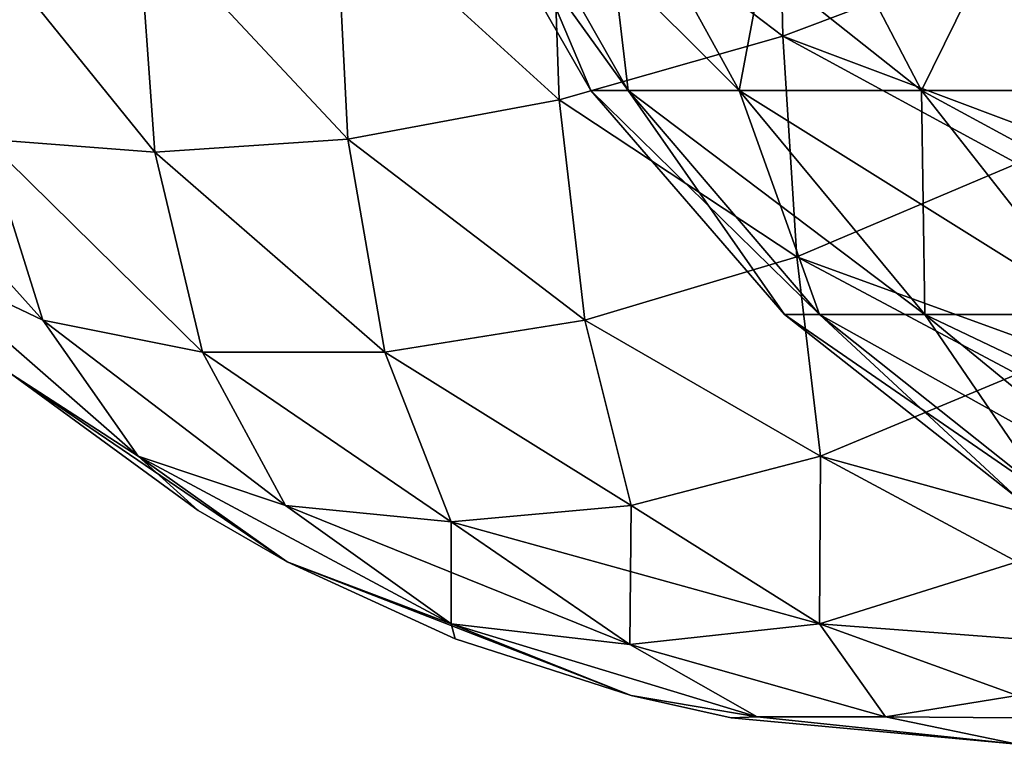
# Model space of a CAD drawing. Header units: millimetres. Extents: x -125 to 125, y -4 to 54.
# Tile 262 of 612: x -41.363 to -41.046, y -3.1 to -2.866. Entities that reach past the tile are written whole.
import ezdxf

# ---------------------------------------------------------------- set-up
doc = ezdxf.new("R2010")
doc.units = ezdxf.units.MM
doc.header["$LTSCALE"] = 65.185185
for name, color, linetype in [('255', 7, 'CONTINUOUS'), ('256', 7, 'CONTINUOUS'), ('257', 7, 'CONTINUOUS'), ('278', 7, 'CONTINUOUS'), ('279', 7, 'CONTINUOUS'), ('280', 7, 'CONTINUOUS'), ('315', 7, 'CONTINUOUS'), ('316', 7, 'CONTINUOUS'), ('317', 7, 'CONTINUOUS'), ('318', 7, 'CONTINUOUS')]:
    doc.layers.add(name, color=color, linetype=linetype)

msp = doc.modelspace()

# ---------------------------------------------------------------- linework, layer by layer
at = {"layer": '255', "color": 7, "linetype": 'Continuous'}
for points in [[(-41.11898, -2.79757, 122.70914), (-41.11742, -2.87162, 122.749), (-41.1922, -2.81478, 122.73618), (-41.11898, -2.79757, 122.70914)], [(-41.04183, -2.84315, 122.72503), (-41.11742, -2.87162, 122.749), (-41.11898, -2.79757, 122.70914), (-41.04183, -2.84315, 122.72503)], [(-41.1922, -2.81478, 122.73618), (-41.18954, -2.89223, 122.78406), (-41.26157, -2.82651, 122.7741), (-41.1922, -2.81478, 122.73618)], [(-41.11742, -2.87162, 122.749), (-41.18954, -2.89223, 122.78406), (-41.1922, -2.81478, 122.73618), (-41.11742, -2.87162, 122.749)], [(-41.26157, -2.82651, 122.7741), (-41.25761, -2.90482, 122.82947), (-41.32532, -2.83245, 122.82193), (-41.26157, -2.82651, 122.7741)], [(-41.18954, -2.89223, 122.78406), (-41.25761, -2.90482, 122.82947), (-41.26157, -2.82651, 122.7741), (-41.18954, -2.89223, 122.78406)], [(-41.32532, -2.83245, 122.82193), (-41.31976, -2.90906, 122.88401), (-41.38184, -2.83245, 122.87844), (-41.32532, -2.83245, 122.82193)], [(-41.31976, -2.90906, 122.88401), (-41.37429, -2.90482, 122.94616), (-41.38184, -2.83245, 122.87844), (-41.31976, -2.90906, 122.88401)], [(-41.25761, -2.90482, 122.82947), (-41.31976, -2.90906, 122.88401), (-41.32532, -2.83245, 122.82193), (-41.25761, -2.90482, 122.82947)], [(-41.04183, -2.84315, 122.72503), (-41.04183, -2.91275, 122.77182), (-41.11742, -2.87162, 122.749), (-41.04183, -2.84315, 122.72503)], [(-41.11742, -2.87162, 122.749), (-41.11293, -2.94282, 122.80497), (-41.18954, -2.89223, 122.78406), (-41.11742, -2.87162, 122.749)], [(-41.04183, -2.91275, 122.77182), (-41.11293, -2.94282, 122.80497), (-41.11742, -2.87162, 122.749), (-41.04183, -2.91275, 122.77182)], [(-41.37429, -2.90482, 122.94616), (-41.35595, -2.96319, 123.02255), (-41.4197, -2.89223, 123.01422), (-41.37429, -2.90482, 122.94616)], [(-41.35595, -2.96319, 123.02255), (-41.3988, -2.94282, 123.09083), (-41.4197, -2.89223, 123.01422), (-41.35595, -2.96319, 123.02255)], [(-41.18954, -2.89223, 122.78406), (-41.18121, -2.96319, 122.84781), (-41.25761, -2.90482, 122.82947), (-41.18954, -2.89223, 122.78406)], [(-41.11293, -2.94282, 122.80497), (-41.18121, -2.96319, 122.84781), (-41.18954, -2.89223, 122.78406), (-41.11293, -2.94282, 122.80497)], [(-41.31976, -2.90906, 122.88401), (-41.30442, -2.97351, 122.95813), (-41.37429, -2.90482, 122.94616), (-41.31976, -2.90906, 122.88401)], [(-41.30442, -2.97351, 122.95813), (-41.35595, -2.96319, 123.02255), (-41.37429, -2.90482, 122.94616), (-41.30442, -2.97351, 122.95813)], [(-41.25761, -2.90482, 122.82947), (-41.24563, -2.97351, 122.89934), (-41.31976, -2.90906, 122.88401), (-41.25761, -2.90482, 122.82947)], [(-41.18121, -2.96319, 122.84781), (-41.24563, -2.97351, 122.89934), (-41.25761, -2.90482, 122.82947), (-41.18121, -2.96319, 122.84781)], [(-41.24563, -2.97351, 122.89934), (-41.30442, -2.97351, 122.95813), (-41.31976, -2.90906, 122.88401), (-41.24563, -2.97351, 122.89934)], [(-41.04183, -2.91275, 122.77182), (-41.04183, -2.98068, 122.83776), (-41.11293, -2.94282, 122.80497), (-41.04183, -2.91275, 122.77182)], [(-41.35595, -2.96319, 123.02255), (-41.3252, -3.00704, 123.09854), (-41.3988, -2.94282, 123.09083), (-41.35595, -2.96319, 123.02255)], [(-41.3252, -3.00704, 123.09854), (-41.366, -2.98068, 123.16193), (-41.3988, -2.94282, 123.09083), (-41.3252, -3.00704, 123.09854)], [(-41.11293, -2.94282, 122.80497), (-41.10522, -3.00704, 122.87856), (-41.18121, -2.96319, 122.84781), (-41.11293, -2.94282, 122.80497)], [(-41.04183, -2.98068, 122.83776), (-41.10522, -3.00704, 122.87856), (-41.11293, -2.94282, 122.80497), (-41.04183, -2.98068, 122.83776)], [(-41.30442, -2.97351, 122.95813), (-41.27768, -3.02295, 123.03747), (-41.35595, -2.96319, 123.02255), (-41.30442, -2.97351, 122.95813)], [(-41.27768, -3.02295, 123.03747), (-41.3252, -3.00704, 123.09854), (-41.35595, -2.96319, 123.02255), (-41.27768, -3.02295, 123.03747)], [(-41.18121, -2.96319, 122.84781), (-41.1663, -3.02295, 122.92609), (-41.24563, -2.97351, 122.89934), (-41.18121, -2.96319, 122.84781)], [(-41.10522, -3.00704, 122.87856), (-41.1663, -3.02295, 122.92609), (-41.18121, -2.96319, 122.84781), (-41.10522, -3.00704, 122.87856)], [(-41.24563, -2.97351, 122.89934), (-41.22426, -3.0283, 122.9795), (-41.30442, -2.97351, 122.95813), (-41.24563, -2.97351, 122.89934)], [(-41.22426, -3.0283, 122.9795), (-41.27768, -3.02295, 123.03747), (-41.30442, -2.97351, 122.95813), (-41.22426, -3.0283, 122.9795)], [(-41.1663, -3.02295, 122.92609), (-41.22426, -3.0283, 122.9795), (-41.24563, -2.97351, 122.89934), (-41.1663, -3.02295, 122.92609)], [(-41.3252, -3.00704, 123.09854), (-41.30587, -3.0246, 123.16193), (-41.366, -2.98068, 123.16193), (-41.3252, -3.00704, 123.09854)], [(-41.04183, -2.98068, 122.83776), (-41.04183, -3.04116, 122.9266), (-41.10522, -3.00704, 122.87856), (-41.04183, -2.98068, 122.83776)], [(-41.27716, -3.04116, 123.16193), (-41.30587, -3.0246, 123.16193), (-41.3252, -3.00704, 123.09854), (-41.27716, -3.04116, 123.16193)], [(-41.27768, -3.02295, 123.03747), (-41.22434, -3.06112, 123.09822), (-41.3252, -3.00704, 123.09854), (-41.27768, -3.02295, 123.03747)], [(-41.22434, -3.06112, 123.09822), (-41.27716, -3.04116, 123.16193), (-41.3252, -3.00704, 123.09854), (-41.22434, -3.06112, 123.09822)], [(-41.10522, -3.00704, 122.87856), (-41.10555, -3.06112, 122.97942), (-41.1663, -3.02295, 122.92609), (-41.10522, -3.00704, 122.87856)], [(-41.04183, -3.04116, 122.9266), (-41.10555, -3.06112, 122.97942), (-41.10522, -3.00704, 122.87856), (-41.04183, -3.04116, 122.9266)], [(-41.22426, -3.0283, 122.9795), (-41.22434, -3.06112, 123.09822), (-41.27768, -3.02295, 123.03747), (-41.22426, -3.0283, 122.9795)], [(-41.1663, -3.02295, 122.92609), (-41.16672, -3.06777, 123.03704), (-41.22426, -3.0283, 122.9795), (-41.1663, -3.02295, 122.92609)], [(-41.10555, -3.06112, 122.97942), (-41.16672, -3.06777, 123.03704), (-41.1663, -3.02295, 122.92609), (-41.10555, -3.06112, 122.97942)], [(-41.16672, -3.06777, 123.03704), (-41.22434, -3.06112, 123.09822), (-41.22426, -3.0283, 122.9795), (-41.16672, -3.06777, 123.03704)], [(-41.22434, -3.06112, 123.09822), (-41.22306, -3.066, 123.16193), (-41.27716, -3.04116, 123.16193), (-41.22434, -3.06112, 123.09822)], [(-41.04183, -3.04116, 122.9266), (-41.04183, -3.08426, 123.03744), (-41.10555, -3.06112, 122.97942), (-41.04183, -3.04116, 122.9266)], [(-41.1257, -3.09109, 123.1195), (-41.16632, -3.08426, 123.16193), (-41.22434, -3.06112, 123.09822), (-41.1257, -3.09109, 123.1195)], [(-41.16632, -3.08426, 123.16193), (-41.22306, -3.066, 123.16193), (-41.22434, -3.06112, 123.09822), (-41.16632, -3.08426, 123.16193)], [(-41.16672, -3.06777, 123.03704), (-41.1257, -3.09109, 123.1195), (-41.22434, -3.06112, 123.09822), (-41.16672, -3.06777, 123.03704)], [(-41.10555, -3.06112, 122.97942), (-41.08426, -3.09109, 123.07806), (-41.16672, -3.06777, 123.03704), (-41.10555, -3.06112, 122.97942)], [(-41.04183, -3.08426, 123.03744), (-41.08426, -3.09109, 123.07806), (-41.10555, -3.06112, 122.97942), (-41.04183, -3.08426, 123.03744)], [(-41.08426, -3.09109, 123.07806), (-41.1257, -3.09109, 123.1195), (-41.16672, -3.06777, 123.03704), (-41.08426, -3.09109, 123.07806)], [(-41.16632, -3.08426, 123.16193), (-41.1257, -3.09109, 123.1195), (-41.13403, -3.09143, 123.16193), (-41.16632, -3.08426, 123.16193)], [(-41.04183, -3.08426, 123.03744), (-41.04183, -3.09143, 123.06974), (-41.08426, -3.09109, 123.07806), (-41.04183, -3.08426, 123.03744)], [(-41.1257, -3.09109, 123.1195), (-41.04183, -3.1, 123.16193), (-41.13403, -3.09143, 123.16193), (-41.1257, -3.09109, 123.1195)], [(-41.08426, -3.09109, 123.07806), (-41.04183, -3.1, 123.16193), (-41.1257, -3.09109, 123.1195), (-41.08426, -3.09109, 123.07806)], [(-41.04183, -3.09143, 123.06974), (-41.04183, -3.1, 123.16193), (-41.08426, -3.09109, 123.07806), (-41.04183, -3.09143, 123.06974)]]:
    msp.add_3dface(points, dxfattribs=at)
at = {"layer": '256', "color": 7, "linetype": 'Continuous'}
for points in [[(-41.366, -2.98068, 123.7456), (-41.30587, -3.0246, 123.16193), (-41.30587, -3.0246, 123.7456), (-41.366, -2.98068, 123.7456)], [(-41.366, -2.98068, 123.16193), (-41.30587, -3.0246, 123.16193), (-41.366, -2.98068, 123.7456), (-41.366, -2.98068, 123.16193)], [(-41.30587, -3.0246, 123.7456), (-41.27716, -3.04116, 123.16193), (-41.27716, -3.04116, 123.7456), (-41.30587, -3.0246, 123.7456)], [(-41.30587, -3.0246, 123.16193), (-41.27716, -3.04116, 123.16193), (-41.30587, -3.0246, 123.7456), (-41.30587, -3.0246, 123.16193)], [(-41.27716, -3.04116, 123.7456), (-41.22306, -3.066, 123.16193), (-41.22306, -3.066, 123.7456), (-41.27716, -3.04116, 123.7456)], [(-41.27716, -3.04116, 123.16193), (-41.22306, -3.066, 123.16193), (-41.27716, -3.04116, 123.7456), (-41.27716, -3.04116, 123.16193)], [(-41.22306, -3.066, 123.7456), (-41.16632, -3.08426, 123.16193), (-41.16632, -3.08426, 123.7456), (-41.22306, -3.066, 123.7456)], [(-41.22306, -3.066, 123.16193), (-41.16632, -3.08426, 123.16193), (-41.22306, -3.066, 123.7456), (-41.22306, -3.066, 123.16193)], [(-41.16632, -3.08426, 123.7456), (-41.13403, -3.09143, 123.16193), (-41.13403, -3.09143, 123.7456), (-41.16632, -3.08426, 123.7456)], [(-41.16632, -3.08426, 123.16193), (-41.13403, -3.09143, 123.16193), (-41.16632, -3.08426, 123.7456), (-41.16632, -3.08426, 123.16193)], [(-41.04183, -3.1, 123.16193), (-41.04183, -3.1, 123.7456), (-41.13403, -3.09143, 123.7456), (-41.04183, -3.1, 123.16193)], [(-41.13403, -3.09143, 123.16193), (-41.04183, -3.1, 123.16193), (-41.13403, -3.09143, 123.7456), (-41.13403, -3.09143, 123.16193)]]:
    msp.add_3dface(points, dxfattribs=at)
at = {"layer": '257', "color": 7, "linetype": 'Continuous'}
for points in [[(-41.1922, -2.81478, 124.17134), (-41.11742, -2.87162, 124.15852), (-41.11898, -2.79757, 124.19838), (-41.1922, -2.81478, 124.17134)], [(-41.11742, -2.87162, 124.15852), (-41.04183, -2.84315, 124.1825), (-41.11898, -2.79757, 124.19838), (-41.11742, -2.87162, 124.15852)], [(-41.26157, -2.82651, 124.13343), (-41.18954, -2.89223, 124.12347), (-41.1922, -2.81478, 124.17134), (-41.26157, -2.82651, 124.13343)], [(-41.18954, -2.89223, 124.12347), (-41.11742, -2.87162, 124.15852), (-41.1922, -2.81478, 124.17134), (-41.18954, -2.89223, 124.12347)], [(-41.32532, -2.83245, 124.0856), (-41.25761, -2.90482, 124.07805), (-41.26157, -2.82651, 124.13343), (-41.32532, -2.83245, 124.0856)], [(-41.25761, -2.90482, 124.07805), (-41.18954, -2.89223, 124.12347), (-41.26157, -2.82651, 124.13343), (-41.25761, -2.90482, 124.07805)], [(-41.37429, -2.90482, 123.96137), (-41.31976, -2.90906, 124.02352), (-41.38184, -2.83245, 124.02909), (-41.37429, -2.90482, 123.96137)], [(-41.38184, -2.83245, 124.02909), (-41.31976, -2.90906, 124.02352), (-41.32532, -2.83245, 124.0856), (-41.38184, -2.83245, 124.02909)], [(-41.31976, -2.90906, 124.02352), (-41.25761, -2.90482, 124.07805), (-41.32532, -2.83245, 124.0856), (-41.31976, -2.90906, 124.02352)], [(-41.04183, -2.90003, 124.14558), (-41.04183, -2.84315, 124.1825), (-41.11742, -2.87162, 124.15852), (-41.04183, -2.90003, 124.14558)], [(-41.18954, -2.89223, 124.12347), (-41.11293, -2.94282, 124.10256), (-41.11742, -2.87162, 124.15852), (-41.18954, -2.89223, 124.12347)], [(-41.11293, -2.94282, 124.10256), (-41.04183, -2.91275, 124.13571), (-41.11742, -2.87162, 124.15852), (-41.11293, -2.94282, 124.10256)], [(-41.04183, -2.91275, 124.13571), (-41.04183, -2.90003, 124.14558), (-41.11742, -2.87162, 124.15852), (-41.04183, -2.91275, 124.13571)], [(-41.3988, -2.94282, 123.8167), (-41.35595, -2.96319, 123.88497), (-41.4197, -2.89223, 123.8933), (-41.3988, -2.94282, 123.8167)], [(-41.4197, -2.89223, 123.8933), (-41.35595, -2.96319, 123.88497), (-41.37429, -2.90482, 123.96137), (-41.4197, -2.89223, 123.8933)], [(-41.25761, -2.90482, 124.07805), (-41.18121, -2.96319, 124.05971), (-41.18954, -2.89223, 124.12347), (-41.25761, -2.90482, 124.07805)], [(-41.18121, -2.96319, 124.05971), (-41.11293, -2.94282, 124.10256), (-41.18954, -2.89223, 124.12347), (-41.18121, -2.96319, 124.05971)], [(-41.35595, -2.96319, 123.88497), (-41.30442, -2.97351, 123.9494), (-41.37429, -2.90482, 123.96137), (-41.35595, -2.96319, 123.88497)], [(-41.37429, -2.90482, 123.96137), (-41.30442, -2.97351, 123.9494), (-41.31976, -2.90906, 124.02352), (-41.37429, -2.90482, 123.96137)], [(-41.31976, -2.90906, 124.02352), (-41.24563, -2.97351, 124.00819), (-41.25761, -2.90482, 124.07805), (-41.31976, -2.90906, 124.02352)], [(-41.24563, -2.97351, 124.00819), (-41.18121, -2.96319, 124.05971), (-41.25761, -2.90482, 124.07805), (-41.24563, -2.97351, 124.00819)], [(-41.30442, -2.97351, 123.9494), (-41.24563, -2.97351, 124.00819), (-41.31976, -2.90906, 124.02352), (-41.30442, -2.97351, 123.9494)], [(-41.04183, -2.96863, 124.0834), (-41.04183, -2.91275, 124.13571), (-41.11293, -2.94282, 124.10256), (-41.04183, -2.96863, 124.0834)], [(-41.366, -2.98068, 123.7456), (-41.3252, -3.00704, 123.80898), (-41.3988, -2.94282, 123.8167), (-41.366, -2.98068, 123.7456)], [(-41.3988, -2.94282, 123.8167), (-41.3252, -3.00704, 123.80898), (-41.35595, -2.96319, 123.88497), (-41.3988, -2.94282, 123.8167)], [(-41.18121, -2.96319, 124.05971), (-41.10522, -3.00704, 124.02896), (-41.11293, -2.94282, 124.10256), (-41.18121, -2.96319, 124.05971)], [(-41.10522, -3.00704, 124.02896), (-41.04183, -2.98068, 124.06977), (-41.11293, -2.94282, 124.10256), (-41.10522, -3.00704, 124.02896)], [(-41.04183, -2.98068, 124.06977), (-41.04183, -2.96863, 124.0834), (-41.11293, -2.94282, 124.10256), (-41.04183, -2.98068, 124.06977)], [(-41.35595, -2.96319, 123.88497), (-41.27768, -3.02295, 123.87006), (-41.30442, -2.97351, 123.9494), (-41.35595, -2.96319, 123.88497)], [(-41.3252, -3.00704, 123.80898), (-41.27768, -3.02295, 123.87006), (-41.35595, -2.96319, 123.88497), (-41.3252, -3.00704, 123.80898)], [(-41.24563, -2.97351, 124.00819), (-41.1663, -3.02295, 123.98144), (-41.18121, -2.96319, 124.05971), (-41.24563, -2.97351, 124.00819)], [(-41.1663, -3.02295, 123.98144), (-41.10522, -3.00704, 124.02896), (-41.18121, -2.96319, 124.05971), (-41.1663, -3.02295, 123.98144)], [(-41.27768, -3.02295, 123.87006), (-41.22426, -3.0283, 123.92803), (-41.30442, -2.97351, 123.9494), (-41.27768, -3.02295, 123.87006)], [(-41.30442, -2.97351, 123.9494), (-41.22426, -3.0283, 123.92803), (-41.24563, -2.97351, 124.00819), (-41.30442, -2.97351, 123.9494)], [(-41.22426, -3.0283, 123.92803), (-41.1663, -3.02295, 123.98144), (-41.24563, -2.97351, 124.00819), (-41.22426, -3.0283, 123.92803)], [(-41.366, -2.98068, 123.7456), (-41.30587, -3.0246, 123.7456), (-41.27716, -3.04116, 123.7456), (-41.366, -2.98068, 123.7456)], [(-41.366, -2.98068, 123.7456), (-41.27716, -3.04116, 123.7456), (-41.3252, -3.00704, 123.80898), (-41.366, -2.98068, 123.7456)], [(-41.04183, -3.0246, 124.00964), (-41.04183, -2.98068, 124.06977), (-41.10522, -3.00704, 124.02896), (-41.04183, -3.0246, 124.00964)], [(-41.27716, -3.04116, 123.7456), (-41.22434, -3.06112, 123.80931), (-41.3252, -3.00704, 123.80898), (-41.27716, -3.04116, 123.7456)], [(-41.3252, -3.00704, 123.80898), (-41.22434, -3.06112, 123.80931), (-41.27768, -3.02295, 123.87006), (-41.3252, -3.00704, 123.80898)], [(-41.1663, -3.02295, 123.98144), (-41.10555, -3.06112, 123.9281), (-41.10522, -3.00704, 124.02896), (-41.1663, -3.02295, 123.98144)], [(-41.10555, -3.06112, 123.9281), (-41.04183, -3.04116, 123.98092), (-41.10522, -3.00704, 124.02896), (-41.10555, -3.06112, 123.9281)], [(-41.04183, -3.04116, 123.98092), (-41.04183, -3.0246, 124.00964), (-41.10522, -3.00704, 124.02896), (-41.04183, -3.04116, 123.98092)], [(-41.27768, -3.02295, 123.87006), (-41.16672, -3.06777, 123.87048), (-41.22426, -3.0283, 123.92803), (-41.27768, -3.02295, 123.87006)], [(-41.22434, -3.06112, 123.80931), (-41.16672, -3.06777, 123.87048), (-41.27768, -3.02295, 123.87006), (-41.22434, -3.06112, 123.80931)], [(-41.22426, -3.0283, 123.92803), (-41.10555, -3.06112, 123.9281), (-41.1663, -3.02295, 123.98144), (-41.22426, -3.0283, 123.92803)], [(-41.16672, -3.06777, 123.87048), (-41.10555, -3.06112, 123.9281), (-41.22426, -3.0283, 123.92803), (-41.16672, -3.06777, 123.87048)], [(-41.27716, -3.04116, 123.7456), (-41.16632, -3.08426, 123.7456), (-41.22434, -3.06112, 123.80931), (-41.27716, -3.04116, 123.7456)], [(-41.27716, -3.04116, 123.7456), (-41.22306, -3.066, 123.7456), (-41.16632, -3.08426, 123.7456), (-41.27716, -3.04116, 123.7456)], [(-41.04183, -3.066, 123.92682), (-41.04183, -3.04116, 123.98092), (-41.10555, -3.06112, 123.9281), (-41.04183, -3.066, 123.92682)], [(-41.16632, -3.08426, 123.7456), (-41.1257, -3.09109, 123.78802), (-41.22434, -3.06112, 123.80931), (-41.16632, -3.08426, 123.7456)], [(-41.22434, -3.06112, 123.80931), (-41.1257, -3.09109, 123.78802), (-41.16672, -3.06777, 123.87048), (-41.22434, -3.06112, 123.80931)], [(-41.16672, -3.06777, 123.87048), (-41.08426, -3.09109, 123.82946), (-41.10555, -3.06112, 123.9281), (-41.16672, -3.06777, 123.87048)], [(-41.08426, -3.09109, 123.82946), (-41.04183, -3.08426, 123.87008), (-41.10555, -3.06112, 123.9281), (-41.08426, -3.09109, 123.82946)], [(-41.04183, -3.08426, 123.87008), (-41.04183, -3.066, 123.92682), (-41.10555, -3.06112, 123.9281), (-41.04183, -3.08426, 123.87008)], [(-41.1257, -3.09109, 123.78802), (-41.08426, -3.09109, 123.82946), (-41.16672, -3.06777, 123.87048), (-41.1257, -3.09109, 123.78802)], [(-41.16632, -3.08426, 123.7456), (-41.13403, -3.09143, 123.7456), (-41.1257, -3.09109, 123.78802), (-41.16632, -3.08426, 123.7456)], [(-41.04183, -3.09143, 123.83779), (-41.04183, -3.08426, 123.87008), (-41.08426, -3.09109, 123.82946), (-41.04183, -3.09143, 123.83779)], [(-41.13403, -3.09143, 123.7456), (-41.04183, -3.1, 123.7456), (-41.1257, -3.09109, 123.78802), (-41.13403, -3.09143, 123.7456)], [(-41.1257, -3.09109, 123.78802), (-41.04183, -3.1, 123.7456), (-41.08426, -3.09109, 123.82946), (-41.1257, -3.09109, 123.78802)], [(-41.04183, -3.1, 123.7456), (-41.04183, -3.09143, 123.83779), (-41.08426, -3.09109, 123.82946), (-41.04183, -3.1, 123.7456)]]:
    msp.add_3dface(points, dxfattribs=at)
at = {"layer": '278', "color": 7, "linetype": 'Continuous'}
for points in [[(-41.11898, -2.79757, -124.19838), (-41.11742, -2.87162, -124.15852), (-41.1922, -2.81478, -124.17134), (-41.11898, -2.79757, -124.19838)], [(-41.04183, -2.84315, -124.1825), (-41.11742, -2.87162, -124.15852), (-41.11898, -2.79757, -124.19838), (-41.04183, -2.84315, -124.1825)], [(-41.1922, -2.81478, -124.17134), (-41.18954, -2.89223, -124.12347), (-41.26157, -2.82651, -124.13343), (-41.1922, -2.81478, -124.17134)], [(-41.11742, -2.87162, -124.15852), (-41.18954, -2.89223, -124.12347), (-41.1922, -2.81478, -124.17134), (-41.11742, -2.87162, -124.15852)], [(-41.26157, -2.82651, -124.13343), (-41.25761, -2.90482, -124.07805), (-41.32532, -2.83245, -124.0856), (-41.26157, -2.82651, -124.13343)], [(-41.18954, -2.89223, -124.12347), (-41.25761, -2.90482, -124.07805), (-41.26157, -2.82651, -124.13343), (-41.18954, -2.89223, -124.12347)], [(-41.31976, -2.90906, -124.02352), (-41.37429, -2.90482, -123.96137), (-41.38184, -2.83245, -124.02909), (-41.31976, -2.90906, -124.02352)], [(-41.32532, -2.83245, -124.0856), (-41.31976, -2.90906, -124.02352), (-41.38184, -2.83245, -124.02909), (-41.32532, -2.83245, -124.0856)], [(-41.25761, -2.90482, -124.07805), (-41.31976, -2.90906, -124.02352), (-41.32532, -2.83245, -124.0856), (-41.25761, -2.90482, -124.07805)], [(-41.04183, -2.84315, -124.1825), (-41.04183, -2.91275, -124.13571), (-41.11742, -2.87162, -124.15852), (-41.04183, -2.84315, -124.1825)], [(-41.11742, -2.87162, -124.15852), (-41.11293, -2.94282, -124.10256), (-41.18954, -2.89223, -124.12347), (-41.11742, -2.87162, -124.15852)], [(-41.04183, -2.91275, -124.13571), (-41.11293, -2.94282, -124.10256), (-41.11742, -2.87162, -124.15852), (-41.04183, -2.91275, -124.13571)], [(-41.35595, -2.96319, -123.88497), (-41.3988, -2.94282, -123.8167), (-41.4197, -2.89223, -123.8933), (-41.35595, -2.96319, -123.88497)], [(-41.37429, -2.90482, -123.96137), (-41.35595, -2.96319, -123.88497), (-41.4197, -2.89223, -123.8933), (-41.37429, -2.90482, -123.96137)], [(-41.18954, -2.89223, -124.12347), (-41.18121, -2.96319, -124.05971), (-41.25761, -2.90482, -124.07805), (-41.18954, -2.89223, -124.12347)], [(-41.11293, -2.94282, -124.10256), (-41.18121, -2.96319, -124.05971), (-41.18954, -2.89223, -124.12347), (-41.11293, -2.94282, -124.10256)], [(-41.30442, -2.97351, -123.9494), (-41.35595, -2.96319, -123.88497), (-41.37429, -2.90482, -123.96137), (-41.30442, -2.97351, -123.9494)], [(-41.31976, -2.90906, -124.02352), (-41.30442, -2.97351, -123.9494), (-41.37429, -2.90482, -123.96137), (-41.31976, -2.90906, -124.02352)], [(-41.25761, -2.90482, -124.07805), (-41.24563, -2.97351, -124.00819), (-41.31976, -2.90906, -124.02352), (-41.25761, -2.90482, -124.07805)], [(-41.18121, -2.96319, -124.05971), (-41.24563, -2.97351, -124.00819), (-41.25761, -2.90482, -124.07805), (-41.18121, -2.96319, -124.05971)], [(-41.24563, -2.97351, -124.00819), (-41.30442, -2.97351, -123.9494), (-41.31976, -2.90906, -124.02352), (-41.24563, -2.97351, -124.00819)], [(-41.04183, -2.91275, -124.13571), (-41.04183, -2.98068, -124.06977), (-41.11293, -2.94282, -124.10256), (-41.04183, -2.91275, -124.13571)], [(-41.3252, -3.00704, -123.80899), (-41.366, -2.98068, -123.7456), (-41.3988, -2.94282, -123.8167), (-41.3252, -3.00704, -123.80899)], [(-41.35595, -2.96319, -123.88497), (-41.3252, -3.00704, -123.80899), (-41.3988, -2.94282, -123.8167), (-41.35595, -2.96319, -123.88497)], [(-41.11293, -2.94282, -124.10256), (-41.10522, -3.00704, -124.02896), (-41.18121, -2.96319, -124.05971), (-41.11293, -2.94282, -124.10256)], [(-41.04183, -2.98068, -124.06977), (-41.10522, -3.00704, -124.02896), (-41.11293, -2.94282, -124.10256), (-41.04183, -2.98068, -124.06977)], [(-41.27768, -3.02295, -123.87006), (-41.3252, -3.00704, -123.80899), (-41.35595, -2.96319, -123.88497), (-41.27768, -3.02295, -123.87006)], [(-41.30442, -2.97351, -123.9494), (-41.27768, -3.02295, -123.87006), (-41.35595, -2.96319, -123.88497), (-41.30442, -2.97351, -123.9494)], [(-41.18121, -2.96319, -124.05971), (-41.1663, -3.02295, -123.98144), (-41.24563, -2.97351, -124.00819), (-41.18121, -2.96319, -124.05971)], [(-41.10522, -3.00704, -124.02896), (-41.1663, -3.02295, -123.98144), (-41.18121, -2.96319, -124.05971), (-41.10522, -3.00704, -124.02896)], [(-41.22426, -3.0283, -123.92803), (-41.27768, -3.02295, -123.87006), (-41.30442, -2.97351, -123.9494), (-41.22426, -3.0283, -123.92803)], [(-41.24563, -2.97351, -124.00819), (-41.22426, -3.0283, -123.92803), (-41.30442, -2.97351, -123.9494), (-41.24563, -2.97351, -124.00819)], [(-41.1663, -3.02295, -123.98144), (-41.22426, -3.0283, -123.92803), (-41.24563, -2.97351, -124.00819), (-41.1663, -3.02295, -123.98144)], [(-41.3252, -3.00704, -123.80899), (-41.30587, -3.0246, -123.7456), (-41.366, -2.98068, -123.7456), (-41.3252, -3.00704, -123.80899)], [(-41.04183, -2.98068, -124.06977), (-41.04183, -3.04116, -123.98092), (-41.10522, -3.00704, -124.02896), (-41.04183, -2.98068, -124.06977)], [(-41.22434, -3.06112, -123.80931), (-41.27716, -3.04116, -123.7456), (-41.3252, -3.00704, -123.80899), (-41.22434, -3.06112, -123.80931)], [(-41.27768, -3.02295, -123.87006), (-41.22434, -3.06112, -123.80931), (-41.3252, -3.00704, -123.80899), (-41.27768, -3.02295, -123.87006)], [(-41.27716, -3.04116, -123.7456), (-41.30587, -3.0246, -123.7456), (-41.3252, -3.00704, -123.80899), (-41.27716, -3.04116, -123.7456)], [(-41.10522, -3.00704, -124.02896), (-41.10555, -3.06112, -123.9281), (-41.1663, -3.02295, -123.98144), (-41.10522, -3.00704, -124.02896)], [(-41.04183, -3.04116, -123.98092), (-41.10555, -3.06112, -123.9281), (-41.10522, -3.00704, -124.02896), (-41.04183, -3.04116, -123.98092)], [(-41.22426, -3.0283, -123.92803), (-41.22434, -3.06112, -123.80931), (-41.27768, -3.02295, -123.87006), (-41.22426, -3.0283, -123.92803)], [(-41.1663, -3.02295, -123.98144), (-41.16672, -3.06777, -123.87048), (-41.22426, -3.0283, -123.92803), (-41.1663, -3.02295, -123.98144)], [(-41.10555, -3.06112, -123.9281), (-41.16672, -3.06777, -123.87048), (-41.1663, -3.02295, -123.98144), (-41.10555, -3.06112, -123.9281)], [(-41.16672, -3.06777, -123.87048), (-41.22434, -3.06112, -123.80931), (-41.22426, -3.0283, -123.92803), (-41.16672, -3.06777, -123.87048)], [(-41.22434, -3.06112, -123.80931), (-41.22306, -3.066, -123.7456), (-41.27716, -3.04116, -123.7456), (-41.22434, -3.06112, -123.80931)], [(-41.04183, -3.04116, -123.98092), (-41.04183, -3.08426, -123.87008), (-41.10555, -3.06112, -123.9281), (-41.04183, -3.04116, -123.98092)], [(-41.16632, -3.08426, -123.7456), (-41.22306, -3.066, -123.7456), (-41.22434, -3.06112, -123.80931), (-41.16632, -3.08426, -123.7456)], [(-41.16672, -3.06777, -123.87048), (-41.1257, -3.09109, -123.78802), (-41.22434, -3.06112, -123.80931), (-41.16672, -3.06777, -123.87048)], [(-41.1257, -3.09109, -123.78802), (-41.16632, -3.08426, -123.7456), (-41.22434, -3.06112, -123.80931), (-41.1257, -3.09109, -123.78802)], [(-41.10555, -3.06112, -123.9281), (-41.08426, -3.09109, -123.82946), (-41.16672, -3.06777, -123.87048), (-41.10555, -3.06112, -123.9281)], [(-41.04183, -3.08426, -123.87008), (-41.08426, -3.09109, -123.82946), (-41.10555, -3.06112, -123.9281), (-41.04183, -3.08426, -123.87008)], [(-41.08426, -3.09109, -123.82946), (-41.1257, -3.09109, -123.78802), (-41.16672, -3.06777, -123.87048), (-41.08426, -3.09109, -123.82946)], [(-41.16632, -3.08426, -123.7456), (-41.1257, -3.09109, -123.78802), (-41.13403, -3.09143, -123.7456), (-41.16632, -3.08426, -123.7456)], [(-41.04183, -3.08426, -123.87008), (-41.04183, -3.09143, -123.83779), (-41.08426, -3.09109, -123.82946), (-41.04183, -3.08426, -123.87008)], [(-41.1257, -3.09109, -123.78802), (-41.04183, -3.1, -123.7456), (-41.13403, -3.09143, -123.7456), (-41.1257, -3.09109, -123.78802)], [(-41.08426, -3.09109, -123.82946), (-41.04183, -3.1, -123.7456), (-41.1257, -3.09109, -123.78802), (-41.08426, -3.09109, -123.82946)], [(-41.04183, -3.09143, -123.83779), (-41.04183, -3.1, -123.7456), (-41.08426, -3.09109, -123.82946), (-41.04183, -3.09143, -123.83779)]]:
    msp.add_3dface(points, dxfattribs=at)
at = {"layer": '279', "color": 7, "linetype": 'Continuous'}
for points in [[(-41.366, -2.98068, -123.7456), (-41.30587, -3.0246, -123.7456), (-41.366, -2.98068, -123.16193), (-41.366, -2.98068, -123.7456)], [(-41.366, -2.98068, -123.16193), (-41.30587, -3.0246, -123.7456), (-41.30587, -3.0246, -123.16193), (-41.366, -2.98068, -123.16193)], [(-41.30587, -3.0246, -123.7456), (-41.27716, -3.04116, -123.7456), (-41.30587, -3.0246, -123.16193), (-41.30587, -3.0246, -123.7456)], [(-41.30587, -3.0246, -123.16193), (-41.27716, -3.04116, -123.7456), (-41.27716, -3.04116, -123.16193), (-41.30587, -3.0246, -123.16193)], [(-41.27716, -3.04116, -123.7456), (-41.22306, -3.066, -123.7456), (-41.27716, -3.04116, -123.16193), (-41.27716, -3.04116, -123.7456)], [(-41.27716, -3.04116, -123.16193), (-41.22306, -3.066, -123.7456), (-41.22306, -3.066, -123.16193), (-41.27716, -3.04116, -123.16193)], [(-41.22306, -3.066, -123.7456), (-41.16632, -3.08426, -123.7456), (-41.22306, -3.066, -123.16193), (-41.22306, -3.066, -123.7456)], [(-41.22306, -3.066, -123.16193), (-41.16632, -3.08426, -123.7456), (-41.16632, -3.08426, -123.16193), (-41.22306, -3.066, -123.16193)], [(-41.16632, -3.08426, -123.7456), (-41.13403, -3.09143, -123.7456), (-41.16632, -3.08426, -123.16193), (-41.16632, -3.08426, -123.7456)], [(-41.16632, -3.08426, -123.16193), (-41.13403, -3.09143, -123.7456), (-41.13403, -3.09143, -123.16193), (-41.16632, -3.08426, -123.16193)], [(-41.04183, -3.1, -123.7456), (-41.04183, -3.1, -123.16193), (-41.13403, -3.09143, -123.16193), (-41.04183, -3.1, -123.7456)], [(-41.13403, -3.09143, -123.7456), (-41.04183, -3.1, -123.7456), (-41.13403, -3.09143, -123.16193), (-41.13403, -3.09143, -123.7456)]]:
    msp.add_3dface(points, dxfattribs=at)
at = {"layer": '280', "color": 7, "linetype": 'Continuous'}
for points in [[(-41.1922, -2.81478, -122.73618), (-41.11742, -2.87162, -122.749), (-41.11898, -2.79757, -122.70914), (-41.1922, -2.81478, -122.73618)], [(-41.11742, -2.87162, -122.749), (-41.04183, -2.84315, -122.72503), (-41.11898, -2.79757, -122.70914), (-41.11742, -2.87162, -122.749)], [(-41.26157, -2.82651, -122.7741), (-41.18954, -2.89223, -122.78406), (-41.1922, -2.81478, -122.73618), (-41.26157, -2.82651, -122.7741)], [(-41.18954, -2.89223, -122.78406), (-41.11742, -2.87162, -122.749), (-41.1922, -2.81478, -122.73618), (-41.18954, -2.89223, -122.78406)], [(-41.32532, -2.83245, -122.82193), (-41.25761, -2.90482, -122.82948), (-41.26157, -2.82651, -122.7741), (-41.32532, -2.83245, -122.82193)], [(-41.25761, -2.90482, -122.82948), (-41.18954, -2.89223, -122.78406), (-41.26157, -2.82651, -122.7741), (-41.25761, -2.90482, -122.82948)], [(-41.38184, -2.83245, -122.87844), (-41.31976, -2.90906, -122.88401), (-41.32532, -2.83245, -122.82193), (-41.38184, -2.83245, -122.87844)], [(-41.37429, -2.90482, -122.94616), (-41.31976, -2.90906, -122.88401), (-41.38184, -2.83245, -122.87844), (-41.37429, -2.90482, -122.94616)], [(-41.31976, -2.90906, -122.88401), (-41.25761, -2.90482, -122.82948), (-41.32532, -2.83245, -122.82193), (-41.31976, -2.90906, -122.88401)], [(-41.11742, -2.87162, -122.749), (-41.04183, -2.90003, -122.76195), (-41.04183, -2.84315, -122.72503), (-41.11742, -2.87162, -122.749)], [(-41.18954, -2.89223, -122.78406), (-41.11293, -2.94282, -122.80497), (-41.11742, -2.87162, -122.749), (-41.18954, -2.89223, -122.78406)], [(-41.11293, -2.94282, -122.80497), (-41.04183, -2.91275, -122.77182), (-41.11742, -2.87162, -122.749), (-41.11293, -2.94282, -122.80497)], [(-41.04183, -2.91275, -122.77182), (-41.04183, -2.90003, -122.76195), (-41.11742, -2.87162, -122.749), (-41.04183, -2.91275, -122.77182)], [(-41.3988, -2.94282, -123.09083), (-41.35595, -2.96319, -123.02255), (-41.4197, -2.89223, -123.01422), (-41.3988, -2.94282, -123.09083)], [(-41.4197, -2.89223, -123.01422), (-41.35595, -2.96319, -123.02255), (-41.37429, -2.90482, -122.94616), (-41.4197, -2.89223, -123.01422)], [(-41.25761, -2.90482, -122.82948), (-41.18121, -2.96319, -122.84781), (-41.18954, -2.89223, -122.78406), (-41.25761, -2.90482, -122.82948)], [(-41.18121, -2.96319, -122.84781), (-41.11293, -2.94282, -122.80497), (-41.18954, -2.89223, -122.78406), (-41.18121, -2.96319, -122.84781)], [(-41.35595, -2.96319, -123.02255), (-41.30442, -2.97351, -122.95813), (-41.37429, -2.90482, -122.94616), (-41.35595, -2.96319, -123.02255)], [(-41.37429, -2.90482, -122.94616), (-41.30442, -2.97351, -122.95813), (-41.31976, -2.90906, -122.88401), (-41.37429, -2.90482, -122.94616)], [(-41.31976, -2.90906, -122.88401), (-41.24563, -2.97351, -122.89934), (-41.25761, -2.90482, -122.82948), (-41.31976, -2.90906, -122.88401)], [(-41.24563, -2.97351, -122.89934), (-41.18121, -2.96319, -122.84781), (-41.25761, -2.90482, -122.82948), (-41.24563, -2.97351, -122.89934)], [(-41.30442, -2.97351, -122.95813), (-41.24563, -2.97351, -122.89934), (-41.31976, -2.90906, -122.88401), (-41.30442, -2.97351, -122.95813)], [(-41.11293, -2.94282, -122.80497), (-41.04183, -2.96863, -122.82413), (-41.04183, -2.91275, -122.77182), (-41.11293, -2.94282, -122.80497)], [(-41.3988, -2.94282, -123.09083), (-41.3252, -3.00704, -123.09854), (-41.35595, -2.96319, -123.02255), (-41.3988, -2.94282, -123.09083)], [(-41.366, -2.98068, -123.16193), (-41.3252, -3.00704, -123.09854), (-41.3988, -2.94282, -123.09083), (-41.366, -2.98068, -123.16193)], [(-41.18121, -2.96319, -122.84781), (-41.10522, -3.00704, -122.87856), (-41.11293, -2.94282, -122.80497), (-41.18121, -2.96319, -122.84781)], [(-41.10522, -3.00704, -122.87856), (-41.04183, -2.98068, -122.83776), (-41.11293, -2.94282, -122.80497), (-41.10522, -3.00704, -122.87856)], [(-41.04183, -2.98068, -122.83776), (-41.04183, -2.96863, -122.82413), (-41.11293, -2.94282, -122.80497), (-41.04183, -2.98068, -122.83776)], [(-41.3252, -3.00704, -123.09854), (-41.27768, -3.02295, -123.03747), (-41.35595, -2.96319, -123.02255), (-41.3252, -3.00704, -123.09854)], [(-41.35595, -2.96319, -123.02255), (-41.27768, -3.02295, -123.03747), (-41.30442, -2.97351, -122.95813), (-41.35595, -2.96319, -123.02255)], [(-41.24563, -2.97351, -122.89934), (-41.1663, -3.02295, -122.92609), (-41.18121, -2.96319, -122.84781), (-41.24563, -2.97351, -122.89934)], [(-41.1663, -3.02295, -122.92609), (-41.10522, -3.00704, -122.87856), (-41.18121, -2.96319, -122.84781), (-41.1663, -3.02295, -122.92609)], [(-41.30442, -2.97351, -122.95813), (-41.22426, -3.0283, -122.9795), (-41.24563, -2.97351, -122.89934), (-41.30442, -2.97351, -122.95813)], [(-41.27768, -3.02295, -123.03747), (-41.22426, -3.0283, -122.9795), (-41.30442, -2.97351, -122.95813), (-41.27768, -3.02295, -123.03747)], [(-41.22426, -3.0283, -122.9795), (-41.1663, -3.02295, -122.92609), (-41.24563, -2.97351, -122.89934), (-41.22426, -3.0283, -122.9795)], [(-41.366, -2.98068, -123.16193), (-41.30587, -3.0246, -123.16193), (-41.27716, -3.04116, -123.16193), (-41.366, -2.98068, -123.16193)], [(-41.366, -2.98068, -123.16193), (-41.27716, -3.04116, -123.16193), (-41.3252, -3.00704, -123.09854), (-41.366, -2.98068, -123.16193)], [(-41.10522, -3.00704, -122.87856), (-41.04183, -3.0246, -122.89789), (-41.04183, -2.98068, -122.83776), (-41.10522, -3.00704, -122.87856)], [(-41.3252, -3.00704, -123.09854), (-41.22434, -3.06112, -123.09822), (-41.27768, -3.02295, -123.03747), (-41.3252, -3.00704, -123.09854)], [(-41.27716, -3.04116, -123.16193), (-41.22434, -3.06112, -123.09822), (-41.3252, -3.00704, -123.09854), (-41.27716, -3.04116, -123.16193)], [(-41.1663, -3.02295, -122.92609), (-41.10555, -3.06112, -122.97942), (-41.10522, -3.00704, -122.87856), (-41.1663, -3.02295, -122.92609)], [(-41.10555, -3.06112, -122.97942), (-41.04183, -3.04116, -122.9266), (-41.10522, -3.00704, -122.87856), (-41.10555, -3.06112, -122.97942)], [(-41.04183, -3.04116, -122.9266), (-41.04183, -3.0246, -122.89789), (-41.10522, -3.00704, -122.87856), (-41.04183, -3.04116, -122.9266)], [(-41.27768, -3.02295, -123.03747), (-41.16672, -3.06777, -123.03704), (-41.22426, -3.0283, -122.9795), (-41.27768, -3.02295, -123.03747)], [(-41.22434, -3.06112, -123.09822), (-41.16672, -3.06777, -123.03704), (-41.27768, -3.02295, -123.03747), (-41.22434, -3.06112, -123.09822)], [(-41.22426, -3.0283, -122.9795), (-41.10555, -3.06112, -122.97942), (-41.1663, -3.02295, -122.92609), (-41.22426, -3.0283, -122.9795)], [(-41.16672, -3.06777, -123.03704), (-41.10555, -3.06112, -122.97942), (-41.22426, -3.0283, -122.9795), (-41.16672, -3.06777, -123.03704)], [(-41.27716, -3.04116, -123.16193), (-41.16632, -3.08426, -123.16193), (-41.22434, -3.06112, -123.09822), (-41.27716, -3.04116, -123.16193)], [(-41.27716, -3.04116, -123.16193), (-41.22306, -3.066, -123.16193), (-41.16632, -3.08426, -123.16193), (-41.27716, -3.04116, -123.16193)], [(-41.10555, -3.06112, -122.97942), (-41.04183, -3.066, -122.9807), (-41.04183, -3.04116, -122.9266), (-41.10555, -3.06112, -122.97942)], [(-41.22434, -3.06112, -123.09822), (-41.1257, -3.09109, -123.1195), (-41.16672, -3.06777, -123.03704), (-41.22434, -3.06112, -123.09822)], [(-41.16632, -3.08426, -123.16193), (-41.1257, -3.09109, -123.1195), (-41.22434, -3.06112, -123.09822), (-41.16632, -3.08426, -123.16193)], [(-41.16672, -3.06777, -123.03704), (-41.08426, -3.09109, -123.07806), (-41.10555, -3.06112, -122.97942), (-41.16672, -3.06777, -123.03704)], [(-41.08426, -3.09109, -123.07806), (-41.04183, -3.08426, -123.03744), (-41.10555, -3.06112, -122.97942), (-41.08426, -3.09109, -123.07806)], [(-41.04183, -3.08426, -123.03744), (-41.04183, -3.066, -122.9807), (-41.10555, -3.06112, -122.97942), (-41.04183, -3.08426, -123.03744)], [(-41.1257, -3.09109, -123.1195), (-41.08426, -3.09109, -123.07806), (-41.16672, -3.06777, -123.03704), (-41.1257, -3.09109, -123.1195)], [(-41.16632, -3.08426, -123.16193), (-41.13403, -3.09143, -123.16193), (-41.1257, -3.09109, -123.1195), (-41.16632, -3.08426, -123.16193)], [(-41.04183, -3.08426, -123.03744), (-41.08426, -3.09109, -123.07806), (-41.04183, -3.09143, -123.06974), (-41.04183, -3.08426, -123.03744)], [(-41.13403, -3.09143, -123.16193), (-41.04183, -3.1, -123.16193), (-41.1257, -3.09109, -123.1195), (-41.13403, -3.09143, -123.16193)], [(-41.1257, -3.09109, -123.1195), (-41.04183, -3.1, -123.16193), (-41.08426, -3.09109, -123.07806), (-41.1257, -3.09109, -123.1195)], [(-41.08426, -3.09109, -123.07806), (-41.04183, -3.1, -123.16193), (-41.04183, -3.09143, -123.06974), (-41.08426, -3.09109, -123.07806)]]:
    msp.add_3dface(points, dxfattribs=at)
at = {"layer": '315', "color": 7, "linetype": 'Continuous'}
for points in [[(-41.22675, -2.80644, -40), (-41.16725, -2.88917, -39.83218), (-41.21426, -2.80644, -39.82542), (-41.22675, -2.80644, -40)], [(-41.17925, -2.88917, -40), (-41.16725, -2.88917, -39.83218), (-41.22675, -2.80644, -40), (-41.17925, -2.88917, -40)], [(-41.21426, -2.80644, -39.82542), (-41.13148, -2.88917, -39.66777), (-41.17705, -2.80644, -39.65439), (-41.21426, -2.80644, -39.82542)], [(-41.16725, -2.88917, -39.83218), (-41.13148, -2.88917, -39.66777), (-41.21426, -2.80644, -39.82542), (-41.16725, -2.88917, -39.83218)], [(-41.17705, -2.80644, -39.65439), (-41.07268, -2.88917, -39.51012), (-41.11589, -2.80644, -39.49039), (-41.17705, -2.80644, -39.65439)], [(-41.13148, -2.88917, -39.66777), (-41.07268, -2.88917, -39.51012), (-41.17705, -2.80644, -39.65439), (-41.13148, -2.88917, -39.66777)], [(-41.11589, -2.80644, -39.49039), (-40.99205, -2.88917, -39.36245), (-41.032, -2.80644, -39.33677), (-41.11589, -2.80644, -39.49039)], [(-41.07268, -2.88917, -39.51012), (-40.99205, -2.88917, -39.36245), (-41.11589, -2.80644, -39.49039), (-41.07268, -2.88917, -39.51012)], [(-41.17925, -2.88917, -40), (-41.10554, -2.96138, -39.84105), (-41.16725, -2.88917, -39.83218), (-41.17925, -2.88917, -40)], [(-41.1169, -2.96138, -40), (-41.10554, -2.96138, -39.84105), (-41.17925, -2.88917, -40), (-41.1169, -2.96138, -40)], [(-41.16725, -2.88917, -39.83218), (-41.07166, -2.96138, -39.68533), (-41.13148, -2.88917, -39.66777), (-41.16725, -2.88917, -39.83218)], [(-41.10554, -2.96138, -39.84105), (-41.07166, -2.96138, -39.68533), (-41.16725, -2.88917, -39.83218), (-41.10554, -2.96138, -39.84105)], [(-41.07166, -2.96138, -39.68533), (-41.01597, -2.96138, -39.53602), (-41.13148, -2.88917, -39.66777), (-41.07166, -2.96138, -39.68533)], [(-41.13148, -2.88917, -39.66777), (-41.01597, -2.96138, -39.53602), (-41.07268, -2.88917, -39.51012), (-41.13148, -2.88917, -39.66777)], [(-41.07268, -2.88917, -39.51012), (-40.9396, -2.96138, -39.39616), (-40.99205, -2.88917, -39.36245), (-41.07268, -2.88917, -39.51012)], [(-41.01597, -2.96138, -39.53602), (-40.9396, -2.96138, -39.39616), (-41.07268, -2.88917, -39.51012), (-41.01597, -2.96138, -39.53602)], [(-41.1169, -2.96138, -40), (-41.03137, -3.02043, -39.85171), (-41.10554, -2.96138, -39.84105), (-41.1169, -2.96138, -40)], [(-41.04198, -3.02043, -40), (-41.03137, -3.02043, -39.85171), (-41.1169, -2.96138, -40), (-41.04198, -3.02043, -40)], [(-41.10554, -2.96138, -39.84105), (-40.99977, -3.02043, -39.70644), (-41.07166, -2.96138, -39.68533), (-41.10554, -2.96138, -39.84105)], [(-41.03137, -3.02043, -39.85171), (-40.99977, -3.02043, -39.70644), (-41.10554, -2.96138, -39.84105), (-41.03137, -3.02043, -39.85171)], [(-41.07166, -2.96138, -39.68533), (-40.94782, -3.02043, -39.56715), (-41.01597, -2.96138, -39.53602), (-41.07166, -2.96138, -39.68533)], [(-40.99977, -3.02043, -39.70644), (-40.94782, -3.02043, -39.56715), (-41.07166, -2.96138, -39.68533), (-40.99977, -3.02043, -39.70644)]]:
    msp.add_3dface(points, dxfattribs=at)
at = {"layer": '316', "color": 7, "linetype": 'Continuous'}
for points in [[(-41.17925, -2.88917, -40), (-41.22675, -2.80644, -40), (-41.21426, -2.80644, -40.17458), (-41.17925, -2.88917, -40)], [(-41.17705, -2.80644, -40.34561), (-41.16725, -2.88917, -40.16782), (-41.21426, -2.80644, -40.17458), (-41.17705, -2.80644, -40.34561)], [(-41.16725, -2.88917, -40.16782), (-41.17925, -2.88917, -40), (-41.21426, -2.80644, -40.17458), (-41.16725, -2.88917, -40.16782)], [(-41.13148, -2.88917, -40.33223), (-41.16725, -2.88917, -40.16782), (-41.17705, -2.80644, -40.34561), (-41.13148, -2.88917, -40.33223)], [(-41.11589, -2.80644, -40.50961), (-41.13148, -2.88917, -40.33223), (-41.17705, -2.80644, -40.34561), (-41.11589, -2.80644, -40.50961)], [(-41.07268, -2.88917, -40.48988), (-41.13148, -2.88917, -40.33223), (-41.11589, -2.80644, -40.50961), (-41.07268, -2.88917, -40.48988)], [(-41.032, -2.80644, -40.66323), (-41.07268, -2.88917, -40.48988), (-41.11589, -2.80644, -40.50961), (-41.032, -2.80644, -40.66323)], [(-40.99205, -2.88917, -40.63755), (-41.07268, -2.88917, -40.48988), (-41.032, -2.80644, -40.66323), (-40.99205, -2.88917, -40.63755)], [(-41.1169, -2.96138, -40), (-41.17925, -2.88917, -40), (-41.16725, -2.88917, -40.16782), (-41.1169, -2.96138, -40)], [(-41.13148, -2.88917, -40.33223), (-41.10554, -2.96138, -40.15895), (-41.16725, -2.88917, -40.16782), (-41.13148, -2.88917, -40.33223)], [(-41.10554, -2.96138, -40.15895), (-41.1169, -2.96138, -40), (-41.16725, -2.88917, -40.16782), (-41.10554, -2.96138, -40.15895)], [(-41.07166, -2.96138, -40.31467), (-41.10554, -2.96138, -40.15895), (-41.13148, -2.88917, -40.33223), (-41.07166, -2.96138, -40.31467)], [(-41.07268, -2.88917, -40.48988), (-41.07166, -2.96138, -40.31467), (-41.13148, -2.88917, -40.33223), (-41.07268, -2.88917, -40.48988)], [(-41.01597, -2.96138, -40.46398), (-41.07166, -2.96138, -40.31467), (-41.07268, -2.88917, -40.48988), (-41.01597, -2.96138, -40.46398)], [(-40.99205, -2.88917, -40.63755), (-41.01597, -2.96138, -40.46398), (-41.07268, -2.88917, -40.48988), (-40.99205, -2.88917, -40.63755)], [(-41.04198, -3.02043, -40), (-41.1169, -2.96138, -40), (-41.10554, -2.96138, -40.15895), (-41.04198, -3.02043, -40)], [(-41.07166, -2.96138, -40.31467), (-41.03137, -3.02043, -40.14829), (-41.10554, -2.96138, -40.15895), (-41.07166, -2.96138, -40.31467)], [(-41.03137, -3.02043, -40.14829), (-41.04198, -3.02043, -40), (-41.10554, -2.96138, -40.15895), (-41.03137, -3.02043, -40.14829)], [(-40.99977, -3.02043, -40.29356), (-41.03137, -3.02043, -40.14829), (-41.07166, -2.96138, -40.31467), (-40.99977, -3.02043, -40.29356)], [(-41.01597, -2.96138, -40.46398), (-40.99977, -3.02043, -40.29356), (-41.07166, -2.96138, -40.31467), (-41.01597, -2.96138, -40.46398)]]:
    msp.add_3dface(points, dxfattribs=at)
at = {"layer": '317', "color": 7, "linetype": 'Continuous'}
for points in [[(-41.17925, -2.88917, 40), (-41.16725, -2.88917, 40.16782), (-41.22675, -2.80644, 40), (-41.17925, -2.88917, 40)], [(-41.22675, -2.80644, 40), (-41.16725, -2.88917, 40.16782), (-41.21426, -2.80644, 40.17458), (-41.22675, -2.80644, 40)], [(-41.16725, -2.88917, 40.16782), (-41.13148, -2.88917, 40.33223), (-41.21426, -2.80644, 40.17458), (-41.16725, -2.88917, 40.16782)], [(-41.21426, -2.80644, 40.17458), (-41.13148, -2.88917, 40.33223), (-41.17705, -2.80644, 40.34561), (-41.21426, -2.80644, 40.17458)], [(-41.13148, -2.88917, 40.33223), (-41.07268, -2.88917, 40.48988), (-41.17705, -2.80644, 40.34561), (-41.13148, -2.88917, 40.33223)], [(-41.17705, -2.80644, 40.34561), (-41.07268, -2.88917, 40.48988), (-41.11589, -2.80644, 40.50961), (-41.17705, -2.80644, 40.34561)], [(-41.07268, -2.88917, 40.48988), (-40.99205, -2.88917, 40.63755), (-41.11589, -2.80644, 40.50961), (-41.07268, -2.88917, 40.48988)], [(-41.11589, -2.80644, 40.50961), (-40.99205, -2.88917, 40.63755), (-41.032, -2.80644, 40.66323), (-41.11589, -2.80644, 40.50961)], [(-41.17925, -2.88917, 40), (-41.10554, -2.96138, 40.15895), (-41.16725, -2.88917, 40.16782), (-41.17925, -2.88917, 40)], [(-41.1169, -2.96138, 40), (-41.10554, -2.96138, 40.15895), (-41.17925, -2.88917, 40), (-41.1169, -2.96138, 40)], [(-41.16725, -2.88917, 40.16782), (-41.07166, -2.96138, 40.31467), (-41.13148, -2.88917, 40.33223), (-41.16725, -2.88917, 40.16782)], [(-41.10554, -2.96138, 40.15895), (-41.07166, -2.96138, 40.31467), (-41.16725, -2.88917, 40.16782), (-41.10554, -2.96138, 40.15895)], [(-41.07166, -2.96138, 40.31467), (-41.01597, -2.96138, 40.46398), (-41.13148, -2.88917, 40.33223), (-41.07166, -2.96138, 40.31467)], [(-41.13148, -2.88917, 40.33223), (-41.01597, -2.96138, 40.46398), (-41.07268, -2.88917, 40.48988), (-41.13148, -2.88917, 40.33223)], [(-41.01597, -2.96138, 40.46398), (-40.9396, -2.96138, 40.60384), (-41.07268, -2.88917, 40.48988), (-41.01597, -2.96138, 40.46398)], [(-41.07268, -2.88917, 40.48988), (-40.9396, -2.96138, 40.60384), (-40.99205, -2.88917, 40.63755), (-41.07268, -2.88917, 40.48988)], [(-41.1169, -2.96138, 40), (-41.03137, -3.02043, 40.14829), (-41.10554, -2.96138, 40.15895), (-41.1169, -2.96138, 40)], [(-41.04198, -3.02043, 40), (-41.03137, -3.02043, 40.14829), (-41.1169, -2.96138, 40), (-41.04198, -3.02043, 40)], [(-41.10554, -2.96138, 40.15895), (-40.99977, -3.02043, 40.29356), (-41.07166, -2.96138, 40.31467), (-41.10554, -2.96138, 40.15895)], [(-41.03137, -3.02043, 40.14829), (-40.99977, -3.02043, 40.29356), (-41.10554, -2.96138, 40.15895), (-41.03137, -3.02043, 40.14829)], [(-41.07166, -2.96138, 40.31467), (-40.94782, -3.02043, 40.43285), (-41.01597, -2.96138, 40.46398), (-41.07166, -2.96138, 40.31467)], [(-40.99977, -3.02043, 40.29356), (-40.94782, -3.02043, 40.43285), (-41.07166, -2.96138, 40.31467), (-40.99977, -3.02043, 40.29356)]]:
    msp.add_3dface(points, dxfattribs=at)
at = {"layer": '318', "color": 7, "linetype": 'Continuous'}
for points in [[(-41.17925, -2.88917, 40), (-41.22675, -2.80644, 40), (-41.21426, -2.80644, 39.82542), (-41.17925, -2.88917, 40)], [(-41.17705, -2.80644, 39.65439), (-41.16725, -2.88917, 39.83218), (-41.21426, -2.80644, 39.82542), (-41.17705, -2.80644, 39.65439)], [(-41.16725, -2.88917, 39.83218), (-41.17925, -2.88917, 40), (-41.21426, -2.80644, 39.82542), (-41.16725, -2.88917, 39.83218)], [(-41.13148, -2.88917, 39.66777), (-41.16725, -2.88917, 39.83218), (-41.17705, -2.80644, 39.65439), (-41.13148, -2.88917, 39.66777)], [(-41.11589, -2.80644, 39.49039), (-41.13148, -2.88917, 39.66777), (-41.17705, -2.80644, 39.65439), (-41.11589, -2.80644, 39.49039)], [(-41.07268, -2.88917, 39.51012), (-41.13148, -2.88917, 39.66777), (-41.11589, -2.80644, 39.49039), (-41.07268, -2.88917, 39.51012)], [(-41.032, -2.80644, 39.33677), (-41.07268, -2.88917, 39.51012), (-41.11589, -2.80644, 39.49039), (-41.032, -2.80644, 39.33677)], [(-40.99205, -2.88917, 39.36245), (-41.07268, -2.88917, 39.51012), (-41.032, -2.80644, 39.33677), (-40.99205, -2.88917, 39.36245)], [(-41.1169, -2.96138, 40), (-41.17925, -2.88917, 40), (-41.16725, -2.88917, 39.83218), (-41.1169, -2.96138, 40)], [(-41.13148, -2.88917, 39.66777), (-41.10554, -2.96138, 39.84105), (-41.16725, -2.88917, 39.83218), (-41.13148, -2.88917, 39.66777)], [(-41.10554, -2.96138, 39.84105), (-41.1169, -2.96138, 40), (-41.16725, -2.88917, 39.83218), (-41.10554, -2.96138, 39.84105)], [(-41.07166, -2.96138, 39.68533), (-41.10554, -2.96138, 39.84105), (-41.13148, -2.88917, 39.66777), (-41.07166, -2.96138, 39.68533)], [(-41.07268, -2.88917, 39.51012), (-41.07166, -2.96138, 39.68533), (-41.13148, -2.88917, 39.66777), (-41.07268, -2.88917, 39.51012)], [(-41.01597, -2.96138, 39.53602), (-41.07166, -2.96138, 39.68533), (-41.07268, -2.88917, 39.51012), (-41.01597, -2.96138, 39.53602)], [(-40.99205, -2.88917, 39.36245), (-41.01597, -2.96138, 39.53602), (-41.07268, -2.88917, 39.51012), (-40.99205, -2.88917, 39.36245)], [(-41.04198, -3.02043, 40), (-41.1169, -2.96138, 40), (-41.10554, -2.96138, 39.84105), (-41.04198, -3.02043, 40)], [(-41.03137, -3.02043, 39.85171), (-41.04198, -3.02043, 40), (-41.10554, -2.96138, 39.84105), (-41.03137, -3.02043, 39.85171)], [(-41.07166, -2.96138, 39.68533), (-41.03137, -3.02043, 39.85171), (-41.10554, -2.96138, 39.84105), (-41.07166, -2.96138, 39.68533)], [(-40.99977, -3.02043, 39.70644), (-41.03137, -3.02043, 39.85171), (-41.07166, -2.96138, 39.68533), (-40.99977, -3.02043, 39.70644)], [(-41.01597, -2.96138, 39.53602), (-40.99977, -3.02043, 39.70644), (-41.07166, -2.96138, 39.68533), (-41.01597, -2.96138, 39.53602)]]:
    msp.add_3dface(points, dxfattribs=at)

doc.saveas('drawing.dxf')
